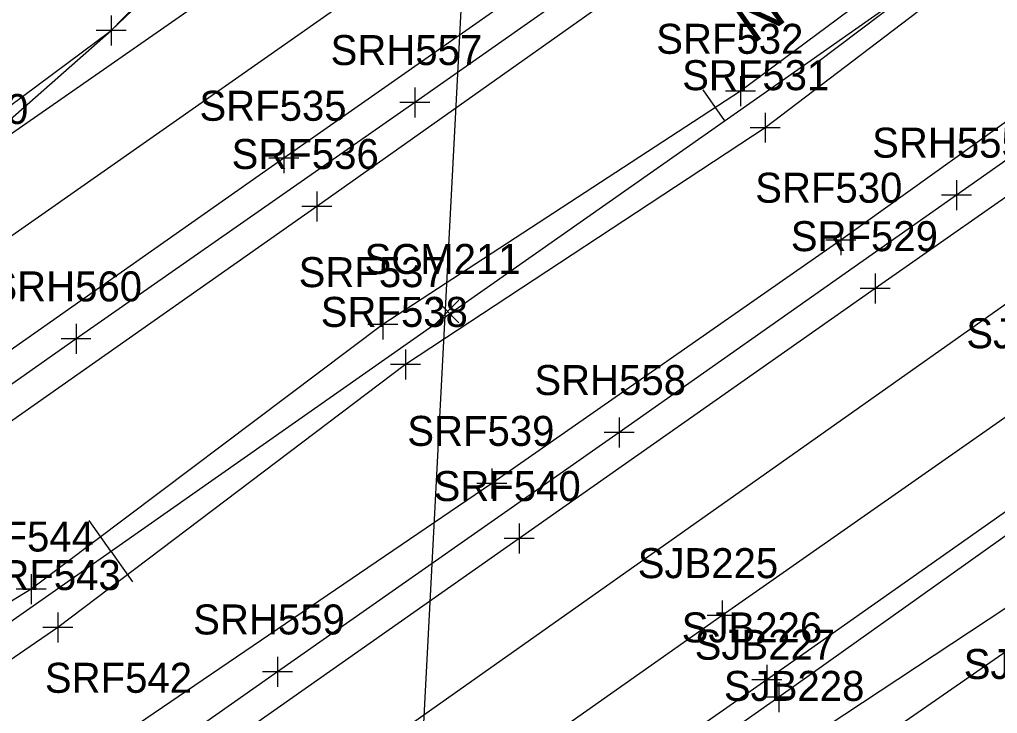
# Model space of a CAD drawing. Extents: x 941041 to 969446, y 397014 to 416764.
# Drawn here: x 951336.1 to 951466.5, y 402861.1 to 402953.7 of the extents above; entities that cross this region are included whole.
import ezdxf

# ---------------------------------------------------------------- set-up
doc = ezdxf.new("R2010")
doc.units = 0
for name, color, linetype in [('SURVEY - CENTERLINE - Preliminary', 7, 'Continuous'), ('SURVEY - CENTERLINE - Preliminary Curve Text', 7, 'Continuous'), ('SURVEY - CENTERLINE - Preliminary Text', 7, 'Continuous'), ('SURVEY - DRAINAGE - Area Shapes', 7, 'Continuous'), ('SURVEY - DRAINAGE - Area Shapes Text', 7, 'Continuous'), ('SURVEY - DTM - Breaklines', 7, 'Continuous'), ('SURVEY - DTM - Breaklines - Points - Locators', 7, 'Continuous'), ('SURVEY - DTM - Breaklines - Points - Numbers', 7, 'Continuous'), ('SURVEY - TRAFFIC CONTROL - Pavement Marking - Points - Locators', 7, 'Continuous'), ('SURVEY - TRAFFIC CONTROL - Pavement Marking - Points - Numbers', 7, 'Continuous'), ('SURVEY - TRANSPORTATION - Features', 7, 'Continuous'), ('SURVEY - TRANSPORTATION - Features - Points - Locators', 7, 'Continuous'), ('SURVEY - TRANSPORTATION - Features - Points - Numbers', 7, 'Continuous'), ('SURVEY - TRANSPORTATION - Roads', 7, 'Continuous'), ('SURVEY - TRANSPORTATION - Roads - Points - Locators', 7, 'Continuous'), ('SURVEY - TRANSPORTATION - Roads - Points - Numbers', 7, 'Continuous'), ('SURVEY - UTILITIES - Electric (Overhead) with Text', 7, 'Continuous'), ('SURVEY - UTILITIES - Low Wire Crossings', 7, 'Continuous'), ('SURVEY - UTILITIES - Low Wire Crossings - Points - Numbers', 7, 'Continuous')]:
    doc.layers.add(name, color=color, linetype=linetype)

msp = doc.modelspace()

# ---------------------------------------------------------------- linework, layer by layer
at = {"layer": 'SURVEY - CENTERLINE - Preliminary'}
msp.add_line((950966.25, 402614.81), (953884.31, 404661.52), dxfattribs=at)
msp.add_line((950966.25, 402614.81), (953884.31, 404661.52), dxfattribs=at)
msp.add_line((950966.25, 402614.81), (953884.31, 404661.52), dxfattribs=at)
at = {"layer": 'SURVEY - CENTERLINE - Preliminary Curve Text'}
for p, q in [((951430.14, 402940.18), (951427.27, 402944.28)), ((951348.27, 402882.76), (951345.4, 402886.85)), ((951348.27, 402882.76), (951351.15, 402878.67))]:
    msp.add_line(p, q, dxfattribs=at)
at = {"layer": 'SURVEY - DRAINAGE - Area Shapes'}
for points in [[(951145.6, 402792.15), (951562.19, 403084.02), (952475.83, 403724.71), (952754.77, 403922.8), (952578.99, 403846.21), (952455.44, 403792), (952334.19, 403750.29), (951972.51, 403632.53), (951887.41, 403584.59)], [(950765.73, 402528.11), (950855.07, 402487.28), (951056.09, 402625.14), (951609.08, 403015.7), (952524.78, 403657.05), (952475.83, 403724.71)], [(950765.73, 402528.11), (951145.6, 402792.15), (951242.57, 402873.52), (951348.31, 402952.21), (951398.95, 403004.27), (951428.85, 403040.93), (951473.12, 403113.97), (951570.1, 403333.86), (951394.91, 403299.54), (951364.56, 403085.05), (950690.3, 402604.57), (950747.14, 402539.76), (950765.73, 402528.11)]]:
    msp.add_lwpolyline(points, dxfattribs=at)
at = {"layer": 'SURVEY - DRAINAGE - Area Shapes Text'}
msp.add_line((951472.36, 402970.54), (951442.44, 402947.9), dxfattribs=at)
at = {"layer": 'SURVEY - DTM - Breaklines'}
for points in [[(951882.64, 403166.97), (951846.32, 403142.14), (951845.34, 403140.85), (951800.52, 403105.06), (951758.25, 403071.51), (951712.6, 403041.51), (951668.47, 403010.93), (951623.1, 402980.2), (951576.62, 402946.49), (951535.08, 402916.86), (951489.08, 402884.22), (951442.46, 402851.9), (951396.06, 402820.24), (951353.64, 402790.7), (951305.86, 402756.61)], [(951846.17, 403143.63), (951798.24, 403106.85), (951755.36, 403076.11), (951709.52, 403045.74), (951665.69, 403013.78), (951621.55, 402983.27), (951574.76, 402950.88), (951533.18, 402922.12), (951486.76, 402887.78), (951441.32, 402857.8), (951393.85, 402824.12), (951350.68, 402794.89), (951304.42, 402761.09), (951261.65, 402730.04), (951245.94, 402719.49)], [(951575.82, 403045.76), (951527.52, 403011.01), (951480.03, 402979.65), (951432.25, 402944.1), (951384.56, 402912.98), (951337.64, 402877.72), (951288.98, 402848.05), (951240.98, 402812.92), (951195.6, 402783.43), (951143.39, 402744.95), (951093.24, 402715.77), (951046.95, 402677.96), (950999.14, 402648.78), (950948.74, 402611.17), (950902.47, 402579.09), (950854.68, 402542.03)], [(951577.76, 403042.92), (951530.68, 403006.34), (951482.65, 402975.12), (951435.54, 402939.25), (951387.56, 402907.68), (951341.21, 402872.58), (951293.73, 402840.01), (951246.54, 402805.47), (951199.41, 402776.68), (951147.67, 402739.07), (951099.33, 402706.23), (951051.58, 402671.4), (951004.7, 402639.99), (950954.22, 402602.88), (950907.42, 402570.91)]]:
    msp.add_lwpolyline(points, dxfattribs=at)
at = {"layer": 'SURVEY - DTM - Breaklines - Points - Locators'}
for p, q in [((951432.25, 402946.1), (951432.25, 402942.1)), ((951434.25, 402944.1), (951430.25, 402944.1)), ((951435.54, 402941.25), (951435.54, 402937.25)), ((951437.54, 402939.25), (951433.54, 402939.25)), ((951384.56, 402914.98), (951384.56, 402910.98)), ((951386.56, 402912.98), (951382.56, 402912.98)), ((951387.56, 402909.68), (951387.56, 402905.68)), ((951389.56, 402907.68), (951385.56, 402907.68)), ((951337.64, 402879.72), (951337.64, 402875.72)), ((951339.64, 402877.72), (951335.64, 402877.72)), ((951341.21, 402874.58), (951341.21, 402870.58)), ((951343.21, 402872.58), (951339.21, 402872.58))]:
    msp.add_line(p, q, dxfattribs=at)
at = {"layer": 'SURVEY - TRAFFIC CONTROL - Pavement Marking - Points - Locators'}
for p, q in [((951348.31, 402954.21), (951348.31, 402950.21)), ((951350.31, 402952.21), (951346.31, 402952.21))]:
    msp.add_line(p, q, dxfattribs=at)
at = {"layer": 'SURVEY - TRANSPORTATION - Features'}
for points in [[(951846.55, 403258.26), (951803.24, 403226.1), (951748.25, 403189.15), (951693.85, 403151.36), (951652.28, 403122.5), (951598.3, 403082.91), (951563.02, 403059.84), (951516.46, 403027.98), (951469.63, 402994.87), (951420.56, 402960.47), (951375.73, 402928.74), (951325.75, 402893.61), (951279.89, 402861.42), (951230.97, 402826.96), (951186.74, 402796.51), (951134.07, 402759.39), (951086.9, 402726.09), (951037.69, 402691.08), (950990.96, 402659.35), (950941.16, 402624.61), (950894.08, 402591.27), (950846.1, 402558.07)], [(951856.72, 403212.68), (951764.5, 403147.89), (951717.58, 403116.6), (951672.86, 403085.82), (951622.89, 403050.6), (951589.61, 403026.67), (951541.47, 402992.46), (951493.88, 402958.88), (951445.62, 402924.24), (951399.07, 402891.81), (951350.72, 402858.88), (951303.21, 402826.01), (951256.16, 402792.29), (951210.71, 402760.72), (951159.21, 402724.85), (951109.63, 402690.18), (951062.08, 402656.92), (951014.84, 402623.15), (950965.73, 402588.73), (950917.42, 402555.24)], [(951845.47, 403150.79), (951794.85, 403112.74), (951750.76, 403081.68), (951706.8, 403050.62), (951661.08, 403019.6), (951617.49, 402989.41), (951570.55, 402956.66), (951529.62, 402928.23), (951481.56, 402894.72), (951437.37, 402863.29), (951389.55, 402829.63), (951347.66, 402799.3), (951299.97, 402764.93), (951259.62, 402733.33), (951238.85, 402716.85), (951240.37, 402714.07), (951266.38, 402722.33)]]:
    msp.add_lwpolyline(points, dxfattribs=at)
at = {"layer": 'SURVEY - TRANSPORTATION - Features - Points - Locators'}
for p, q in [((951375.73, 402930.74), (951375.73, 402926.74)), ((951377.73, 402928.74), (951373.73, 402928.74)), ((951445.62, 402926.24), (951445.62, 402922.24)), ((951447.62, 402924.24), (951443.62, 402924.24)), ((951399.07, 402893.81), (951399.07, 402889.81)), ((951401.07, 402891.81), (951397.07, 402891.81)), ((951437.37, 402865.29), (951437.37, 402861.29)), ((951439.37, 402863.29), (951435.37, 402863.29))]:
    msp.add_line(p, q, dxfattribs=at)
at = {"layer": 'SURVEY - TRANSPORTATION - Roads'}
for points in [[(951852.43, 403301), (951819.41, 403277.96), (951776.62, 403247.77), (951731.48, 403215.95), (951686.14, 403184.27), (951642.63, 403153.78), (951597.04, 403121.9), (951552.4, 403090.62), (951505.98, 403057.86), (951459.31, 403025.32), (951415.58, 402994.74), (951373.75, 402965.42), (951324.76, 402931.32), (951320.37, 402928.23), (951328.47, 402934.74), (951348.31, 402952.21), (951363.26, 402966.5), (951380.79, 402984.16), (951398.95, 403004.27), (951413.8, 403022.16), (951427.05, 403039.59)], [(951845.2, 403267.54), (951801.31, 403236.61), (951744.54, 403196.74), (951690.16, 403158.52), (951647.93, 403128.95), (951593.74, 403091.02), (951558.54, 403066.4), (951512.79, 403034.32), (951465.64, 403001.33), (951417.08, 402967.23), (951371.33, 402935.17), (951322.53, 402900.91), (951275.39, 402867.97), (951226.98, 402834.03), (951182.33, 402802.7), (951130.47, 402766.38), (951082.48, 402732.74), (951033.85, 402698.52), (950986.81, 402665.5), (950937.2, 402630.87), (950889.84, 402597.74), (950842.47, 402564.81)], [(951780.68, 403217.38), (951738.23, 403187.45), (951697.12, 403158.56), (951654.96, 403128.89), (951608.97, 403096.67), (951563.06, 403064.58), (951522.34, 403036.25), (951478.19, 403005.31), (951433.46, 402973.96), (951388.82, 402942.6), (951343.63, 402911.08), (951297.84, 402878.82), (951253.17, 402847.45), (951208.79, 402816.34), (951164.62, 402785.4), (951117.76, 402752.44), (951062.59, 402713.8), (951015.56, 402680.82), (950970.91, 402649.47), (950922.71, 402615.44), (950871.58, 402580), (950823.38, 402546.92)], [(951858.06, 403203.77), (951808.39, 403168.94), (951765.12, 403138.61), (951722.92, 403109), (951677.22, 403076.95), (951628.72, 403042.91), (951593.38, 403018.09), (951546.63, 402985.29), (951497.78, 402951.07), (951450.21, 402917.78), (951402.73, 402884.45), (951356.41, 402851.91), (951307.81, 402817.83), (951261.24, 402785.24), (951215.15, 402752.96), (951165.07, 402717.74), (951114.38, 402682.19), (951068.41, 402650.05), (951019.3, 402615.59), (950970.87, 402581.82), (950921.09, 402547.35)], [(951799.91, 403167.92), (951765.7, 403143.84), (951722.98, 403113.79), (951681.01, 403084.4), (951636.93, 403053.52), (951591.07, 403021.41), (951548.97, 402991.96), (951506.9, 402962.52), (951461.04, 402930.25), (951416.05, 402898.59), (951370.52, 402866.66), (951326.63, 402835.85), (951281.83, 402804.38), (951236.39, 402772.61), (951191.53, 402741.41), (951141.44, 402706.16), (951090.99, 402670.89), (951041.99, 402636.44), (950997.25, 402605.16), (950947.61, 402570.96)], [(951846.26, 403165.91), (951785.95, 403123.91), (951742.66, 403093.3), (951698.88, 403062.61), (951653.78, 403030.96), (951609.85, 403000.51), (951563.27, 402967.88), (951522.4, 402938.86), (951473.6, 402904.83), (951429.78, 402874.17), (951382.72, 402841.04), (951339.82, 402810.62), (951292.16, 402777.26), (951248.3, 402746.75), (951245.27, 402744.51), (951200.71, 402713.1), (951156.14, 402681.85), (951111.63, 402650.98), (951070.06, 402621.38)], [(951848.45, 403157.23), (951792.22, 403116.66), (951747.92, 403084.66), (951704.82, 403054.15), (951659.86, 403022.58), (951616, 402991.97), (951569.24, 402959.23), (951528.22, 402930.38), (951479.58, 402896.46), (951435.74, 402865.6), (951388.12, 402832.25), (951346.18, 402801.69), (951298.05, 402767.12), (951257.18, 402736.22), (951253.47, 402733.27), (951213.31, 402701.79), (951214.38, 402699.39), (951243.59, 402710.94), (951265.42, 402718.75)]]:
    msp.add_lwpolyline(points, dxfattribs=at)
at = {"layer": 'SURVEY - TRANSPORTATION - Roads - Points - Locators'}
for p, q in [((951388.82, 402944.6), (951388.82, 402940.6)), ((951390.82, 402942.6), (951386.82, 402942.6)), ((951371.33, 402937.17), (951371.33, 402933.17)), ((951373.33, 402935.17), (951369.33, 402935.17)), ((951461.04, 402932.25), (951461.04, 402928.25)), ((951463.04, 402930.25), (951459.04, 402930.25)), ((951450.21, 402919.78), (951450.21, 402915.78)), ((951452.21, 402917.78), (951448.21, 402917.78)), ((951343.63, 402913.08), (951343.63, 402909.08)), ((951345.63, 402911.08), (951341.63, 402911.08)), ((951416.05, 402900.59), (951416.05, 402896.59)), ((951418.05, 402898.59), (951414.05, 402898.59)), ((951402.73, 402886.45), (951402.73, 402882.45)), ((951404.73, 402884.45), (951400.73, 402884.45)), ((951429.78, 402876.17), (951429.78, 402872.17)), ((951431.78, 402874.17), (951427.78, 402874.17)), ((951370.52, 402868.66), (951370.52, 402864.66)), ((951372.52, 402866.66), (951368.52, 402866.66)), ((951435.74, 402867.6), (951435.74, 402863.6)), ((951437.74, 402865.6), (951433.74, 402865.6))]:
    msp.add_line(p, q, dxfattribs=at)
at = {"layer": 'SURVEY - UTILITIES - Electric (Overhead) with Text'}
msp.add_line((951403.15, 403110.87), (951380.24, 402675.06), dxfattribs=at)
at = {"layer": 'SURVEY - UTILITIES - Low Wire Crossings'}
for p, q in [((951391.69, 402916.24), (951394.69, 402913.24)), ((951394.69, 402916.24), (951391.69, 402913.24)), ((951393.19, 402914.74), (951393.19, 402914.74))]:
    msp.add_line(p, q, dxfattribs=at)

# ---------------------------------------------------------------- texts
at = {"layer": 'SURVEY - CENTERLINE - Preliminary Text'}
msp.add_text('N 54%%d 57\' 16" E', height=6, rotation=35.0456, dxfattribs=at).set_placement((951433.91, 402950.35))
at = {"layer": 'SURVEY - DTM - Breaklines - Points - Numbers'}
for s, p in [('SRF532', (951421.01, 402949.1)), ('SRF531', (951424.46, 402944.25)), ('SRF537', (951373.32, 402917.98)), ('SRF538', (951376.27, 402912.68)), ('SRF544', (951326.4, 402882.72)), ('SRF543', (951329.97, 402877.58)), ('SJB182', (951462.01, 402865.72)), ('SJB228', (951430.03, 402862.8))]:
    msp.add_text(s, height=4, dxfattribs=at).set_placement(p)
at = {"layer": 'SURVEY - TRAFFIC CONTROL - Pavement Marking - Points - Numbers'}
msp.add_text('SRH150', height=4, dxfattribs=at).set_placement((951317.06, 402939.74))
at = {"layer": 'SURVEY - TRANSPORTATION - Features - Points - Numbers'}
for s, p in [('SRF536', (951364.38, 402933.74)), ('SRF530', (951434.21, 402929.24)), ('SRF539', (951387.81, 402896.81)), ('SJB227', (951426.13, 402868.29)), ('SRF542', (951339.48, 402863.88))]:
    msp.add_text(s, height=4, dxfattribs=at).set_placement(p)
at = {"layer": 'SURVEY - TRANSPORTATION - Roads - Points - Numbers'}
for s, p in [('SRH557', (951377.58, 402947.6)), ('SRF535', (951360.09, 402940.17)), ('SRH555', (951449.8, 402935.25)), ('SRF529', (951438.95, 402922.78)), ('SRH560', (951332.22, 402916.08)), ('SJB224', (951462.36, 402909.83)), ('SRH558', (951404.76, 402903.59)), ('SRF540', (951391.32, 402889.45)), ('SJB225', (951418.54, 402879.17)), ('SRH559', (951359.26, 402871.66)), ('SJB226', (951424.4, 402870.6))]:
    msp.add_text(s, height=4, dxfattribs=at).set_placement(p)
at = {"layer": 'SURVEY - UTILITIES - Low Wire Crossings - Points - Numbers'}
msp.add_text('SCM211', height=4, dxfattribs=at).set_placement((951382.11, 402919.74))

doc.saveas('drawing.dxf')
